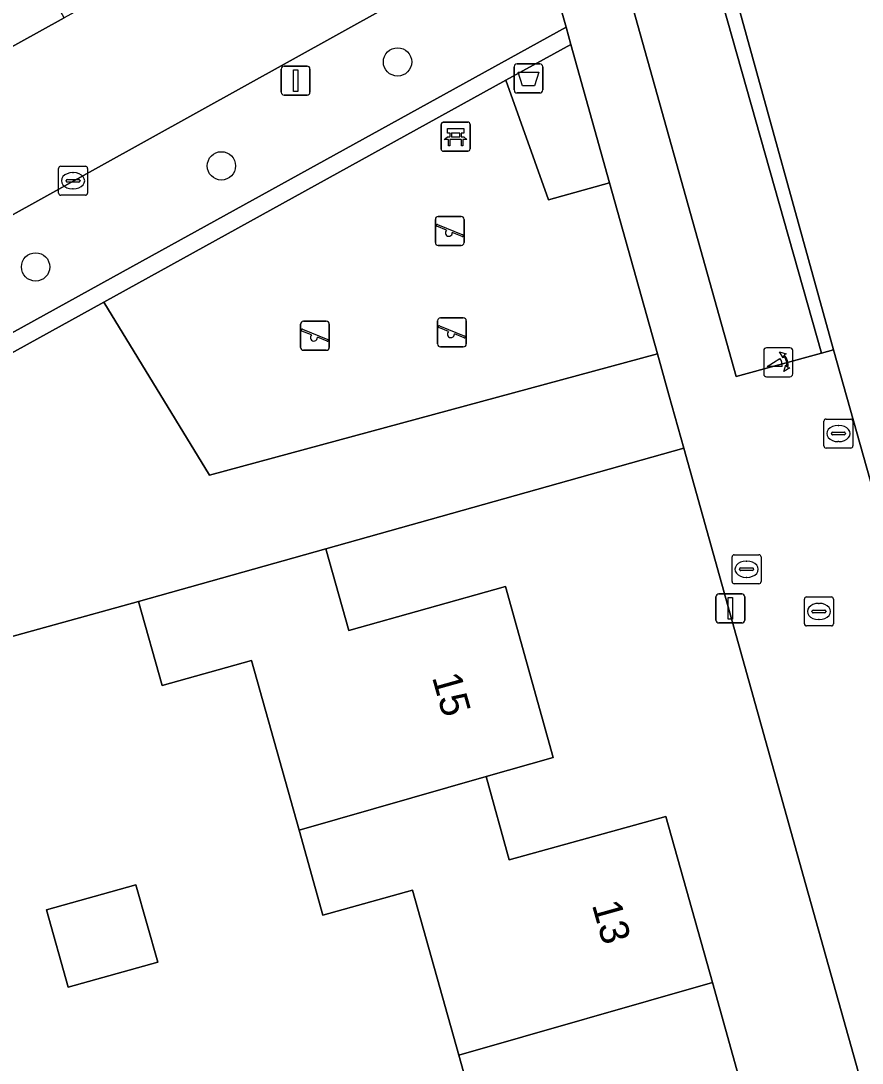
# Model space of a CAD drawing. Extents: x 159626 to 160723, y 388173 to 389416.
# Drawn here: x 160047.32 to 160076.31, y 388381.33 to 388417.25 of the extents above; entities that cross this region are included whole.
import ezdxf

# ---------------------------------------------------------------- set-up
doc = ezdxf.new("R2010")
doc.units = 0
for name, color, linetype in [('IMGEO_Afvalbak', 7, 'Continuous'), ('IMGEO_Bank', 7, 'Continuous'), ('IMGEO_Berm_groen', 7, 'Continuous'), ('IMGEO_Boom', 7, 'Continuous'), ('IMGEO_Brandkraan', 7, 'Continuous'), ('IMGEO_Erf', 7, 'Continuous'), ('IMGEO_Groenvoorziening', 7, 'Continuous'), ('IMGEO_Haag', 7, 'Continuous'), ('IMGEO_Kolk', 7, 'Continuous'), ('IMGEO_Lichtmast', 7, 'Continuous'), ('IMGEO_Pand', 7, 'Continuous'), ('IMGEO_Pand_nummerreeks', 7, 'Continuous'), ('IMGEO_Poller', 7, 'Continuous'), ('IMGEO_Rijbaan_lokaal_open', 7, 'Continuous'), ('IMGEO_Rioolput', 7, 'Continuous'), ('IMGEO_Speelvoorziening', 7, 'Continuous'), ('IMGEO_Terreindeel_zand', 7, 'Continuous'), ('IMGEO_Voetpad_open', 7, 'Continuous')]:
    doc.layers.add(name, color=color, linetype=linetype)

msp = doc.modelspace()

# ---------------------------------------------------------------- linework, layer by layer
at = {"layer": 'IMGEO_Afvalbak'}
for p, q in [((160064.316, 388414.863), (160064.316, 388415.663)), ((160064.316, 388415.663), (160064.316, 388414.863)), ((160064.416, 388415.763), (160065.206, 388415.763)), ((160065.206, 388415.763), (160064.416, 388415.763)), ((160065.306, 388415.663), (160065.306, 388414.863)), ((160065.306, 388414.863), (160065.306, 388415.663)), ((160065.206, 388414.763), (160064.416, 388414.763)), ((160064.416, 388414.763), (160065.206, 388414.763))]:
    msp.add_line(p, q, dxfattribs=at)
msp.add_lwpolyline([(160064.459, 388415.477), (160065.163, 388415.477), (160065.014, 388415.007), (160064.608, 388415.007), (160064.459, 388415.477)], dxfattribs=at)
for centre, start, end in [((160064.416, 388415.663), 90, 180), ((160064.416, 388415.663), 90, 180), ((160065.206, 388415.663), 0, 90), ((160065.206, 388415.663), 360, 90), ((160064.416, 388414.863), 180, 270), ((160064.416, 388414.863), 180, 270), ((160065.206, 388414.863), 270, 0), ((160065.206, 388414.863), 270, 0)]:
    msp.add_arc(centre, 0.1, start, end, dxfattribs=at)
at = {"layer": 'IMGEO_Bank'}
for p, q in [((160061.875, 388413.754), (160062.716, 388413.754)), ((160062.716, 388413.754), (160061.875, 388413.754)), ((160061.8, 388412.829), (160061.8, 388413.67)), ((160061.8, 388413.67), (160061.8, 388412.829)), ((160062.109, 388413.26), (160062.109, 388413.366)), ((160062.153, 388413.366), (160062.153, 388413.26)), ((160062.441, 388413.372), (160062.159, 388413.372)), ((160062.447, 388413.26), (160062.447, 388413.366)), ((160062.491, 388413.366), (160062.491, 388413.26)), ((160062.8, 388413.679), (160062.8, 388412.838)), ((160062.8, 388412.838), (160062.8, 388413.679)), ((160062.497, 388413.152), (160062.104, 388413.152)), ((160062.159, 388413.254), (160062.441, 388413.254)), ((160062.725, 388412.754), (160061.884, 388412.754)), ((160061.884, 388412.754), (160062.725, 388412.754))]:
    msp.add_line(p, q, dxfattribs=at)
for points in [[(160062.103, 388413.372), (160062.017, 388413.372), (160062.017, 388413.533), (160062.58, 388413.533), (160062.58, 388413.372), (160062.497, 388413.372)], [(160062.047, 388413.152), (160061.905, 388413.152), (160062.017, 388413.254), (160062.103, 388413.254)], [(160062.097, 388413.145), (160062.097, 388412.938), (160062.054, 388412.938), (160062.054, 388413.145)], [(160062.497, 388413.254), (160062.58, 388413.254), (160062.692, 388413.152), (160062.553, 388413.152)], [(160062.547, 388413.145), (160062.547, 388412.938), (160062.503, 388412.938), (160062.503, 388413.145)]]:
    msp.add_lwpolyline(points, dxfattribs=at)
for centre, radius, start, end in [((160061.878, 388413.676), 0.0779, 92.4484, 184.2845), ((160061.878, 388413.676), 0.0779, 92.4484, 184.2845), ((160062.722, 388413.676), 0.0779, 2.4484, 94.2845), ((160062.722, 388413.676), 0.0779, 2.4484, 94.2845), ((160062.102, 388413.365), 0.00671, 2.8957, 87.1043), ((160062.159, 388413.365), 0.00671, 92.8957, 177.1043), ((160062.441, 388413.365), 0.00671, 2.8957, 87.1043), ((160062.498, 388413.365), 0.00671, 92.8957, 177.1043), ((160062.047, 388413.145), 0.00671, 2.8957, 87.1043), ((160062.104, 388413.145), 0.00671, 92.8957, 177.1043), ((160062.102, 388413.261), 0.00671, 272.8957, 357.1043), ((160062.159, 388413.261), 0.00671, 182.8957, 267.1043), ((160062.441, 388413.261), 0.00671, 272.8957, 357.1043), ((160062.498, 388413.261), 0.00671, 182.8957, 267.1043), ((160062.496, 388413.145), 0.00671, 2.8957, 87.1043), ((160062.553, 388413.145), 0.00671, 92.8957, 177.1043), ((160061.878, 388412.832), 0.0779, 182.4484, 274.2845), ((160061.878, 388412.832), 0.0779, 182.4484, 274.2845), ((160062.722, 388412.832), 0.0779, 272.4484, 4.2845), ((160062.722, 388412.832), 0.0779, 272.4484, 4.2845)]:
    msp.add_arc(centre, radius, start, end, dxfattribs=at)
at = {"layer": 'IMGEO_Berm_groen'}
msp.add_lwpolyline([(160050.845, 388408.606), (160066.106, 388417.028), (160065.847, 388417.956), (160067.42, 388418.389), (160066.558, 388421.402), (160043.379, 388408.543), (160040.818, 388407.122), (160011.378, 388390.79), (160012.339, 388387.358)], close=True, dxfattribs=at)
at = {"layer": 'IMGEO_Boom'}
for centre in [(160060.298, 388415.831), (160054.228, 388412.248), (160047.823, 388408.766)]:
    msp.add_circle(centre, 0.489, dxfattribs=at)
at = {"layer": 'IMGEO_Brandkraan'}
for p, q in [((160071.828, 388397.921), (160071.828, 388398.773)), ((160071.903, 388398.847), (160072.755, 388398.847)), ((160072.316, 388398.627), (160072.341, 388398.627)), ((160072.829, 388398.773), (160072.829, 388397.921)), ((160072.087, 388398.341), (160072.087, 388398.353)), ((160072.525, 388398.304), (160072.127, 388398.304)), ((160072.13, 388398.39), (160072.528, 388398.39)), ((160072.571, 388398.353), (160072.571, 388398.341)), ((160072.339, 388398.067), (160072.314, 388398.067)), ((160072.755, 388397.847), (160071.903, 388397.847))]:
    msp.add_line(p, q, dxfattribs=at)
for points in [[(160071.828, 388397.921), (160071.828, 388398.773)], [(160071.903, 388398.847), (160072.755, 388398.847)], [(160072.829, 388398.773), (160072.829, 388397.921)], [(160072.755, 388397.847), (160071.903, 388397.847)]]:
    msp.add_lwpolyline(points, dxfattribs=at)
for centre, radius, start, end in [((160071.905, 388398.771), 0.0765, 91.552, 178.448), ((160071.905, 388398.771), 0.0765, 91.552, 178.448), ((160072.753, 388398.771), 0.0765, 1.552, 88.448), ((160072.753, 388398.771), 0.0765, 1.552, 88.448), ((160072.127, 388398.35), 0.0403, 85.8775, 175.7526), ((160072.124, 388398.34), 0.0366, 178.938, 274.7102), ((160072.528, 388398.347), 0.043, 264.8664, 352.4533), ((160072.532, 388398.352), 0.0386, 1.7309, 96.639), ((160071.905, 388397.923), 0.0765, 181.552, 268.448), ((160071.905, 388397.923), 0.0765, 181.552, 268.448), ((160072.753, 388397.923), 0.0765, 271.552, 358.448), ((160072.753, 388397.923), 0.0765, 271.552, 358.448)]:
    msp.add_arc(centre, radius, start, end, dxfattribs=at)
for centre, major_axis, ratio, start_param, end_param in [((160072.315, 388398.347), (-0.387, 0.002), 0.722429, 4.712389, 7.853982), ((160072.34, 388398.347), (-0.39, 0.002), 0.717154, 1.570796, 4.712389)]:
    msp.add_ellipse(centre, major_axis=major_axis, ratio=ratio, start_param=start_param, end_param=end_param, dxfattribs=at)
at = {"layer": 'IMGEO_Erf'}
for points in [[(160135.774, 388446.888), (160134.059, 388453.138), (160126.17, 388448.757), (160071.823, 388418.575), (160075.33, 388405.904), (160079.333, 388391.671), (160144.062, 388409.821)], [(160087.996, 388338.877), (160074.295, 388387.755), (160070.165, 388402.519), (160057.831, 388399.049), (160058.619, 388396.236), (160064.014, 388397.749), (160065.663, 388391.865), (160063.354, 388391.203), (160064.144, 388388.332), (160069.549, 388389.821), (160071.15, 388384.1), (160072.752, 388378.379), (160067.38, 388376.878), (160068.197, 388373.952), (160069.013, 388371.027), (160074.401, 388372.515), (160076.004, 388366.8), (160077.607, 388361.084), (160072.223, 388359.574), (160073.044, 388356.642)], [(160065.737, 388357.839), (160068.821, 388358.703), (160067.258, 388364.278), (160065.672, 388369.937), (160062.589, 388369.073), (160061.749, 388372.073), (160060.886, 388375.152), (160063.97, 388376.017), (160062.406, 388381.596), (160060.811, 388387.289), (160057.729, 388386.426), (160056.908, 388389.358), (160055.27, 388395.203), (160052.188, 388394.339), (160051.374, 388397.24), (160039.731, 388394.019), (160038.102, 388399.961), (160014.614, 388386.787), (160012.651, 388386.243), (160030.665, 388321.896), (160031.671, 388318.304), (160034.012, 388311.518), (160036.849, 388303.296)]]:
    msp.add_lwpolyline(points, dxfattribs=at)
msp.add_lwpolyline([(160048.194, 388386.61), (160051.284, 388387.475), (160052.032, 388384.804), (160048.942, 388383.939)], close=True, dxfattribs=at)
at = {"layer": 'IMGEO_Groenvoorziening'}
for points in [[(160075.33, 388405.904), (160071.823, 388418.575), (160126.17, 388448.757), (160134.059, 388453.138), (160133.756, 388454.242), (160127.85, 388451.042), (160127.392, 388450.788), (160096.247, 388433.518), (160093.647, 388432.076), (160071.028, 388419.535), (160074.908, 388405.788)], [(160012.505, 388386.764), (160050.181, 388407.555), (160064.031, 388415.198), (160066.272, 388416.435), (160066.106, 388417.028), (160050.845, 388408.606), (160012.339, 388387.358)], [(160057.831, 388399.049), (160070.165, 388402.519), (160069.651, 388404.355), (160069.255, 388405.772), (160053.813, 388401.587), (160050.181, 388407.555), (160012.505, 388386.764), (160012.651, 388386.243), (160014.614, 388386.787), (160038.102, 388399.961), (160039.731, 388394.019), (160051.374, 388397.24)]]:
    msp.add_lwpolyline(points, close=True, dxfattribs=at)
at = {"layer": 'IMGEO_Haag'}
msp.add_lwpolyline([(160012.505, 388386.764), (160050.181, 388407.555), (160064.031, 388415.198), (160066.272, 388416.435), (160066.106, 388417.028), (160050.845, 388408.606), (160012.339, 388387.358)], close=True, dxfattribs=at)
at = {"layer": 'IMGEO_Kolk'}
for p, q in [((160048.613, 388411.309), (160048.613, 388412.161)), ((160048.688, 388412.235), (160049.54, 388412.235)), ((160049.101, 388412.015), (160049.126, 388412.015)), ((160049.614, 388412.161), (160049.614, 388411.309)), ((160048.872, 388411.729), (160048.872, 388411.741)), ((160049.31, 388411.692), (160048.912, 388411.692)), ((160048.915, 388411.778), (160049.313, 388411.778)), ((160049.356, 388411.741), (160049.356, 388411.729)), ((160049.54, 388411.235), (160048.688, 388411.235)), ((160049.124, 388411.455), (160049.099, 388411.455)), ((160074.323, 388396.466), (160074.323, 388397.318)), ((160074.398, 388397.392), (160075.25, 388397.392)), ((160074.811, 388397.172), (160074.836, 388397.172)), ((160075.324, 388397.318), (160075.324, 388396.466)), ((160074.582, 388396.886), (160074.582, 388396.898)), ((160075.02, 388396.849), (160074.622, 388396.849)), ((160074.625, 388396.935), (160075.023, 388396.935)), ((160075.066, 388396.898), (160075.066, 388396.886)), ((160074.834, 388396.612), (160074.809, 388396.612)), ((160075.25, 388396.392), (160074.398, 388396.392))]:
    msp.add_line(p, q, dxfattribs=at)
for points in [[(160048.613, 388411.309), (160048.613, 388412.161)], [(160048.688, 388412.235), (160049.54, 388412.235)], [(160049.614, 388412.161), (160049.614, 388411.309)], [(160049.54, 388411.235), (160048.688, 388411.235)], [(160074.323, 388396.466), (160074.323, 388397.318)], [(160074.398, 388397.392), (160075.25, 388397.392)], [(160075.324, 388397.318), (160075.324, 388396.466)], [(160075.25, 388396.392), (160074.398, 388396.392)]]:
    msp.add_lwpolyline(points, dxfattribs=at)
for centre, radius, start, end in [((160048.69, 388412.159), 0.0765, 91.552, 178.448), ((160048.69, 388412.159), 0.0765, 91.552, 178.448), ((160049.538, 388412.159), 0.0765, 1.552, 88.448), ((160049.538, 388412.159), 0.0765, 1.552, 88.448), ((160048.912, 388411.738), 0.0403, 85.8775, 175.7526), ((160048.909, 388411.728), 0.0366, 178.938, 274.7102), ((160049.313, 388411.735), 0.043, 264.8664, 352.4533), ((160049.317, 388411.74), 0.0386, 1.7309, 96.639), ((160048.69, 388411.311), 0.0765, 181.552, 268.448), ((160048.69, 388411.311), 0.0765, 181.552, 268.448), ((160049.538, 388411.311), 0.0765, 271.552, 358.448), ((160049.538, 388411.311), 0.0765, 271.552, 358.448), ((160074.4, 388397.316), 0.0765, 91.552, 178.448), ((160074.4, 388397.316), 0.0765, 91.552, 178.448), ((160075.248, 388397.316), 0.0765, 1.552, 88.448), ((160075.248, 388397.316), 0.0765, 1.552, 88.448), ((160074.622, 388396.895), 0.0403, 85.8775, 175.7526), ((160074.619, 388396.885), 0.0366, 178.938, 274.7102), ((160075.023, 388396.892), 0.043, 264.8664, 352.4533), ((160075.027, 388396.897), 0.0386, 1.7309, 96.639), ((160074.4, 388396.468), 0.0765, 181.552, 268.448), ((160074.4, 388396.468), 0.0765, 181.552, 268.448), ((160075.248, 388396.468), 0.0765, 271.552, 358.448), ((160075.248, 388396.468), 0.0765, 271.552, 358.448)]:
    msp.add_arc(centre, radius, start, end, dxfattribs=at)
for centre, major_axis, ratio, start_param, end_param in [((160049.1, 388411.735), (-0.387, 0.002), 0.722429, 4.712389, 7.853982), ((160049.125, 388411.735), (-0.39, 0.002), 0.717154, 1.570796, 4.712389), ((160074.81, 388396.892), (-0.387, 0.002), 0.722429, 4.712389, 7.853982), ((160074.835, 388396.892), (-0.39, 0.002), 0.717154, 1.570796, 4.712389)]:
    msp.add_ellipse(centre, major_axis=major_axis, ratio=ratio, start_param=start_param, end_param=end_param, dxfattribs=at)
at = {"layer": 'IMGEO_Lichtmast'}
for p, q in [((160056.289, 388414.785), (160056.289, 388415.585)), ((160056.289, 388415.585), (160056.289, 388414.785)), ((160056.389, 388415.685), (160057.179, 388415.685)), ((160057.179, 388415.685), (160056.389, 388415.685)), ((160057.279, 388415.585), (160057.279, 388414.785)), ((160057.279, 388414.785), (160057.279, 388415.585)), ((160057.179, 388414.685), (160056.389, 388414.685)), ((160056.389, 388414.685), (160057.179, 388414.685)), ((160071.274, 388396.597), (160071.274, 388397.397)), ((160071.274, 388397.397), (160071.274, 388396.597)), ((160071.374, 388397.497), (160072.164, 388397.497)), ((160072.164, 388397.497), (160071.374, 388397.497)), ((160072.264, 388397.397), (160072.264, 388396.597)), ((160072.264, 388396.597), (160072.264, 388397.397)), ((160072.164, 388396.497), (160071.374, 388396.497)), ((160071.374, 388396.497), (160072.164, 388396.497))]:
    msp.add_line(p, q, dxfattribs=at)
for points in [[(160056.709, 388415.56), (160056.859, 388415.56), (160056.859, 388414.81), (160056.709, 388414.81), (160056.709, 388415.56)], [(160071.694, 388397.372), (160071.844, 388397.372), (160071.844, 388396.622), (160071.694, 388396.622), (160071.694, 388397.372)]]:
    msp.add_lwpolyline(points, dxfattribs=at)
for centre, start, end in [((160056.389, 388415.585), 90, 180), ((160056.389, 388415.585), 90, 180), ((160057.179, 388415.585), 0, 90), ((160057.179, 388415.585), 360, 90), ((160056.389, 388414.785), 180, 270), ((160056.389, 388414.785), 180, 270), ((160057.179, 388414.785), 270, 0), ((160057.179, 388414.785), 270, 0), ((160071.374, 388397.397), 90, 180), ((160071.374, 388397.397), 90, 180), ((160072.164, 388397.397), 0, 90), ((160072.164, 388397.397), 360, 90), ((160071.374, 388396.597), 180, 270), ((160071.374, 388396.597), 180, 270), ((160072.164, 388396.597), 270, 0), ((160072.164, 388396.597), 270, 0)]:
    msp.add_arc(centre, 0.1, start, end, dxfattribs=at)
at = {"layer": 'IMGEO_Pand'}
for points in [[(160056.908, 388389.358), (160063.354, 388391.203), (160065.663, 388391.865), (160064.014, 388397.749), (160058.619, 388396.236), (160057.831, 388399.049), (160051.374, 388397.24), (160052.188, 388394.339), (160055.27, 388395.203)], [(160062.406, 388381.596), (160071.15, 388384.1), (160069.549, 388389.821), (160064.144, 388388.332), (160063.354, 388391.203), (160056.908, 388389.358), (160057.729, 388386.426), (160060.811, 388387.289)], [(160048.194, 388386.61), (160048.942, 388383.939), (160052.032, 388384.804), (160051.284, 388387.475)], [(160068.197, 388373.952), (160067.38, 388376.878), (160072.752, 388378.379), (160071.15, 388384.1), (160062.406, 388381.596), (160063.97, 388376.017), (160060.886, 388375.152), (160061.749, 388372.073)]]:
    msp.add_lwpolyline(points, close=True, dxfattribs=at)
at = {"layer": 'IMGEO_Poller'}
for p, q in [((160072.921, 388405.883), (160072.921, 388405.076)), ((160072.921, 388405.883), (160072.921, 388405.076)), ((160073.823, 388405.978), (160073.015, 388405.978)), ((160073.823, 388405.978), (160073.015, 388405.978)), ((160073.917, 388405.076), (160073.917, 388405.883)), ((160073.917, 388405.076), (160073.917, 388405.883)), ((160073.015, 388404.981), (160073.823, 388404.981)), ((160073.015, 388404.981), (160073.823, 388404.981))]:
    msp.add_line(p, q, dxfattribs=at)
for points in [[(160073.6, 388405.707), (160073.588, 388405.634), (160073.463, 388405.839)], [(160073.463, 388405.839), (160073.694, 388405.773), (160073.623, 388405.741)], [(160073.556, 388405.334), (160073.043, 388405.334), (160073.473, 388405.609)], [(160073.616, 388405.162), (160073.682, 388405.393), (160073.712, 388405.325)], [(160073.748, 388405.298), (160073.82, 388405.287), (160073.616, 388405.162)]]:
    msp.add_lwpolyline(points, dxfattribs=at)
for centre, radius, start, end in [((160073.015, 388405.883), 0.0946, 90, 180), ((160073.015, 388405.883), 0.0946, 90, 180), ((160073.823, 388405.883), 0.0946, 0, 90), ((160073.823, 388405.883), 0.0946, 0, 90), ((160073.228, 388405.384), 0.332, 351.3247, 42.4854), ((160073.242, 388405.394), 0.476, 351.7527, 41.1691), ((160073.242, 388405.394), 0.516, 349.3569, 42.2912), ((160073.015, 388405.076), 0.0946, 180, 270), ((160073.015, 388405.076), 0.0946, 180, 270), ((160073.823, 388405.076), 0.0946, 270, 0), ((160073.823, 388405.076), 0.0946, 270, 0)]:
    msp.add_arc(centre, radius, start, end, dxfattribs=at)
at = {"layer": 'IMGEO_Rijbaan_lokaal_open'}
msp.add_lwpolyline([(160066.558, 388421.402), (160070.678, 388423.743), (160091.779, 388435.443), (160089.213, 388439.75), (160081.031, 388435.205), (160074.447, 388431.557), (160066.962, 388427.413), (160054.726, 388420.629), (160048.81, 388417.351), (160040.919, 388412.981), (160043.379, 388408.543)], close=True, dxfattribs=at)
msp.add_lwpolyline([(160067.59, 388420.618), (160071.965, 388404.986), (160074.908, 388405.788), (160071.028, 388419.535)], dxfattribs=at)
at = {"layer": 'IMGEO_Rioolput'}
for p, q in [((160074.993, 388402.598), (160074.993, 388403.45)), ((160075.068, 388403.524), (160075.92, 388403.524)), ((160075.481, 388403.304), (160075.506, 388403.304)), ((160075.994, 388403.45), (160075.994, 388402.598)), ((160075.252, 388403.018), (160075.252, 388403.03)), ((160075.69, 388402.981), (160075.292, 388402.981)), ((160075.295, 388403.067), (160075.693, 388403.067)), ((160075.736, 388403.03), (160075.736, 388403.018)), ((160075.504, 388402.744), (160075.479, 388402.744)), ((160075.92, 388402.524), (160075.068, 388402.524))]:
    msp.add_line(p, q, dxfattribs=at)
for points in [[(160074.993, 388402.598), (160074.993, 388403.45)], [(160075.068, 388403.524), (160075.92, 388403.524)], [(160075.994, 388403.45), (160075.994, 388402.598)], [(160075.92, 388402.524), (160075.068, 388402.524)]]:
    msp.add_lwpolyline(points, dxfattribs=at)
for centre, radius, start, end in [((160075.07, 388403.448), 0.0765, 91.552, 178.448), ((160075.07, 388403.448), 0.0765, 91.552, 178.448), ((160075.918, 388403.448), 0.0765, 1.552, 88.448), ((160075.918, 388403.448), 0.0765, 1.552, 88.448), ((160075.292, 388403.027), 0.0403, 85.8775, 175.7526), ((160075.289, 388403.017), 0.0366, 178.938, 274.7102), ((160075.693, 388403.024), 0.043, 264.8664, 352.4533), ((160075.697, 388403.029), 0.0386, 1.7309, 96.639), ((160075.07, 388402.6), 0.0765, 181.552, 268.448), ((160075.07, 388402.6), 0.0765, 181.552, 268.448), ((160075.918, 388402.6), 0.0765, 271.552, 358.448), ((160075.918, 388402.6), 0.0765, 271.552, 358.448)]:
    msp.add_arc(centre, radius, start, end, dxfattribs=at)
for centre, major_axis, ratio, start_param, end_param in [((160075.48, 388403.024), (-0.387, 0.002), 0.722429, 4.712389, 7.853982), ((160075.505, 388403.024), (-0.39, 0.002), 0.717154, 1.570796, 4.712389)]:
    msp.add_ellipse(centre, major_axis=major_axis, ratio=ratio, start_param=start_param, end_param=end_param, dxfattribs=at)
at = {"layer": 'IMGEO_Speelvoorziening'}
for p, q in [((160061.704, 388410.504), (160062.494, 388410.504)), ((160062.494, 388410.504), (160061.704, 388410.504)), ((160061.604, 388409.604), (160061.604, 388410.404)), ((160061.604, 388410.404), (160061.604, 388409.604)), ((160061.987, 388410.032), (160061.648, 388410.169)), ((160061.673, 388410.229), (160062.549, 388409.876)), ((160062.594, 388410.404), (160062.594, 388409.604)), ((160062.594, 388409.604), (160062.594, 388410.404)), ((160062.525, 388409.816), (160062.185, 388409.953)), ((160062.494, 388409.504), (160061.704, 388409.504)), ((160061.704, 388409.504), (160062.494, 388409.504)), ((160057.054, 388406.892), (160057.844, 388406.892)), ((160057.844, 388406.892), (160057.054, 388406.892)), ((160061.676, 388406.11), (160061.676, 388406.91)), ((160061.676, 388406.91), (160061.676, 388406.11)), ((160061.776, 388407.01), (160062.566, 388407.01)), ((160062.566, 388407.01), (160061.776, 388407.01)), ((160062.666, 388406.91), (160062.666, 388406.11)), ((160062.666, 388406.11), (160062.666, 388406.91)), ((160056.954, 388405.992), (160056.954, 388406.792)), ((160056.954, 388406.792), (160056.954, 388405.992)), ((160057.337, 388406.42), (160056.998, 388406.557)), ((160057.023, 388406.617), (160057.899, 388406.264)), ((160057.944, 388406.792), (160057.944, 388405.992)), ((160057.944, 388405.992), (160057.944, 388406.792)), ((160062.059, 388406.538), (160061.72, 388406.675)), ((160061.745, 388406.735), (160062.621, 388406.382)), ((160057.875, 388406.204), (160057.535, 388406.341)), ((160062.597, 388406.322), (160062.257, 388406.459)), ((160057.844, 388405.892), (160057.054, 388405.892)), ((160057.054, 388405.892), (160057.844, 388405.892)), ((160062.566, 388406.01), (160061.776, 388406.01)), ((160061.776, 388406.01), (160062.566, 388406.01))]:
    msp.add_line(p, q, dxfattribs=at)
for centre, radius, start, end in [((160061.704, 388410.404), 0.1, 90, 180), ((160061.704, 388410.404), 0.1, 90, 180), ((160062.494, 388410.404), 0.1, 0, 90), ((160062.494, 388410.404), 0.1, 360, 90), ((160061.661, 388410.199), 0.0327, 68.078, 248.078), ((160062.066, 388409.942), 0.12, 130.9928, 5.1632), ((160062.537, 388409.846), 0.0327, 248.078, 68.078), ((160061.704, 388409.604), 0.1, 180, 270), ((160061.704, 388409.604), 0.1, 180, 270), ((160062.494, 388409.604), 0.1, 270, 0), ((160062.494, 388409.604), 0.1, 270, 0), ((160057.054, 388406.792), 0.1, 90, 180), ((160057.054, 388406.792), 0.1, 90, 180), ((160057.844, 388406.792), 0.1, 0, 90), ((160057.844, 388406.792), 0.1, 360, 90), ((160061.776, 388406.91), 0.1, 90, 180), ((160061.776, 388406.91), 0.1, 90, 180), ((160062.566, 388406.91), 0.1, 0, 90), ((160062.566, 388406.91), 0.1, 360, 90), ((160057.011, 388406.587), 0.0327, 68.078, 248.078), ((160061.733, 388406.705), 0.0327, 68.078, 248.078), ((160062.138, 388406.448), 0.12, 130.9928, 5.1632), ((160057.416, 388406.33), 0.12, 130.9928, 5.1632), ((160057.887, 388406.234), 0.0327, 248.078, 68.078), ((160062.609, 388406.352), 0.0327, 248.078, 68.078), ((160057.054, 388405.992), 0.1, 180, 270), ((160057.054, 388405.992), 0.1, 180, 270), ((160057.844, 388405.992), 0.1, 270, 0), ((160057.844, 388405.992), 0.1, 270, 0), ((160061.776, 388406.11), 0.1, 180, 270), ((160061.776, 388406.11), 0.1, 180, 270), ((160062.566, 388406.11), 0.1, 270, 0), ((160062.566, 388406.11), 0.1, 270, 0)]:
    msp.add_arc(centre, radius, start, end, dxfattribs=at)
at = {"layer": 'IMGEO_Terreindeel_zand'}
msp.add_lwpolyline([(160069.255, 388405.772), (160067.606, 388411.669), (160065.507, 388411.082), (160064.031, 388415.198), (160050.181, 388407.555), (160053.813, 388401.587)], close=True, dxfattribs=at)
at = {"layer": 'IMGEO_Voetpad_open'}
for points in [[(160063.783, 388428.62), (160009.237, 388398.358), (160009.966, 388395.828), (160017.301, 388399.892), (160017.112, 388400.268), (160023.062, 388403.566), (160023.266, 388403.198), (160032.629, 388408.386), (160032.415, 388408.762), (160038.349, 388412.06), (160038.567, 388411.679), (160040.919, 388412.981), (160048.81, 388417.351), (160048.591, 388417.738), (160054.529, 388421.036), (160054.726, 388420.629), (160066.962, 388427.413)], [(160066.558, 388421.402), (160067.42, 388418.389), (160065.847, 388417.956), (160066.106, 388417.028), (160066.272, 388416.435), (160067.606, 388411.669), (160069.255, 388405.772), (160069.651, 388404.355), (160070.165, 388402.519), (160074.295, 388387.755), (160087.996, 388338.877), (160091.694, 388325.686), (160093.373, 388319.695)], [(160075.33, 388405.904), (160074.908, 388405.788), (160071.965, 388404.986), (160067.59, 388420.618)], [(160144.062, 388409.821), (160079.333, 388391.671), (160075.33, 388405.904)]]:
    msp.add_lwpolyline(points, dxfattribs=at)
msp.add_lwpolyline([(160064.031, 388415.198), (160065.507, 388411.082), (160067.606, 388411.669), (160066.272, 388416.435)], close=True, dxfattribs=at)

# ---------------------------------------------------------------- texts
at = {"layer": 'IMGEO_Pand_nummerreeks'}
for s, rotation, p in [('15', 285.6556, (160061.482, 388394.629)), ('13', 285.6387, (160066.993, 388386.785))]:
    msp.add_text(s, height=1, rotation=rotation, dxfattribs=at).set_placement(p)

doc.saveas('drawing.dxf')
